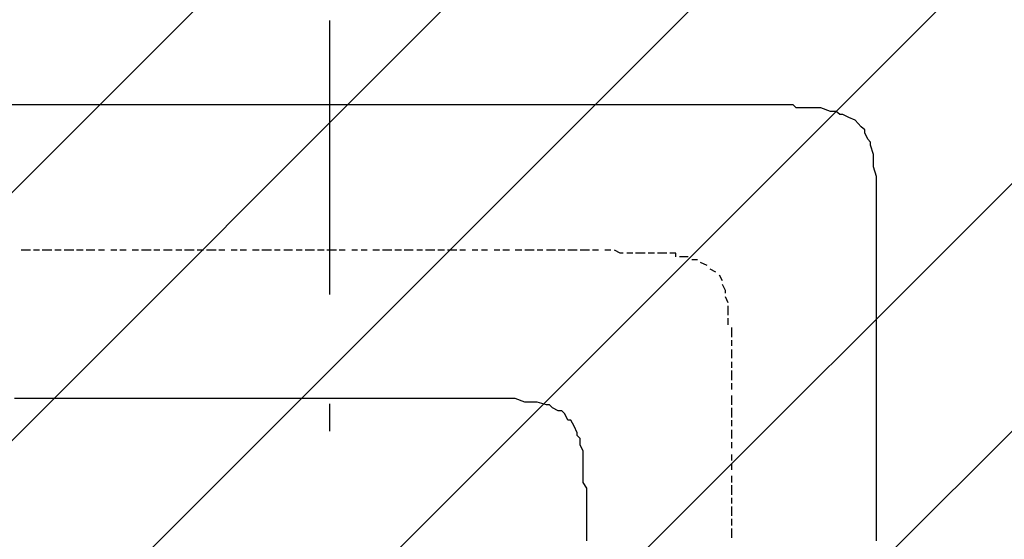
# Model space of a CAD drawing. Extents: x 997 to 109698, y 921 to 94021.
# Tile 569 of 656: x 17061 to 18410, y 57211 to 57922. Entities that reach past the tile are written whole.
import ezdxf

# ---------------------------------------------------------------- set-up
doc = ezdxf.new("R2010")
doc.units = 0
doc.header["$MEASUREMENT"] = 0
doc.layers.add('12', color=7, linetype='CONTINUOUS')
doc.layers.add('28', color=7, linetype='CONTINUOUS')

msp = doc.modelspace()

# ---------------------------------------------------------------- linework, layer by layer
at = {"layer": '12', "color": 5}
for p, q in [((17062.630503, 57805.563401), (17049.630503, 57805.563401)), ((17070.630503, 57805.563401), (17062.630503, 57805.563401)), ((17079.630503, 57805.563401), (17070.630503, 57805.563401)), ((17091.630503, 57805.563401), (17079.630503, 57805.563401)), ((17100.630503, 57805.563401), (17091.630503, 57805.563401)), ((17108.630503, 57805.563401), (17100.630503, 57805.563401)), ((17121.630503, 57805.563401), (17108.630503, 57805.563401)), ((17130.630503, 57805.563401), (17121.630503, 57805.563401)), ((17142.630503, 57805.563401), (17130.630503, 57805.563401)), ((17151.630503, 57805.563401), (17142.630503, 57805.563401)), ((17159.630503, 57805.563401), (17151.630503, 57805.563401)), ((17172.630503, 57805.563401), (17159.630503, 57805.563401)), ((17180.630503, 57805.563401), (17172.630503, 57805.563401)), ((17189.630503, 57805.563401), (17180.630503, 57805.563401)), ((17202.630503, 57805.563401), (17189.630503, 57805.563401)), ((17210.630503, 57805.563401), (17202.630503, 57805.563401)), ((17218.630503, 57805.563401), (17210.630503, 57805.563401)), ((17231.630503, 57805.563401), (17218.630503, 57805.563401)), ((17240.630503, 57805.563401), (17231.630503, 57805.563401)), ((17252.630503, 57805.563401), (17240.630503, 57805.563401)), ((17261.630503, 57805.563401), (17252.630503, 57805.563401)), ((17269.630503, 57805.563401), (17261.630503, 57805.563401)), ((17282.630503, 57805.563401), (17269.630503, 57805.563401)), ((17290.630503, 57805.563401), (17282.630503, 57805.563401)), ((17299.630503, 57805.563401), (17290.630503, 57805.563401)), ((17312.630503, 57805.563401), (17299.630503, 57805.563401)), ((17320.630503, 57805.563401), (17312.630503, 57805.563401)), ((17329.630503, 57805.563401), (17320.630503, 57805.563401)), ((17341.630503, 57805.563401), (17329.630503, 57805.563401)), ((17350.630503, 57805.563401), (17341.630503, 57805.563401)), ((17362.630503, 57805.563401), (17350.630503, 57805.563401)), ((17371.630503, 57805.563401), (17362.630503, 57805.563401)), ((17379.630503, 57805.563401), (17371.630503, 57805.563401)), ((17392.630503, 57805.563401), (17379.630503, 57805.563401)), ((17401.630503, 57805.563401), (17392.630503, 57805.563401)), ((17409.630503, 57805.563401), (17401.630503, 57805.563401)), ((17422.630503, 57805.563401), (17409.630503, 57805.563401)), ((17430.630503, 57805.563401), (17422.630503, 57805.563401)), ((17439.630503, 57805.563401), (17430.630503, 57805.563401)), ((17451.630503, 57805.563401), (17439.630503, 57805.563401)), ((17460.630503, 57805.563401), (17451.630503, 57805.563401)), ((17468.630503, 57805.563401), (17460.630503, 57805.563401)), ((17481.630503, 57805.563401), (17468.630503, 57805.563401)), ((17489.630503, 57805.563401), (17481.630503, 57805.563401)), ((17502.630503, 57805.563401), (17489.630503, 57805.563401)), ((17511.630503, 57805.563401), (17502.630503, 57805.563401)), ((17519.630503, 57805.563401), (17511.630503, 57805.563401)), ((17532.630503, 57805.563401), (17519.630503, 57805.563401)), ((17540.630503, 57805.563401), (17532.630503, 57805.563401)), ((17549.630503, 57805.563401), (17540.630503, 57805.563401)), ((17561.630503, 57805.563401), (17549.630503, 57805.563401)), ((17570.630503, 57805.563401), (17561.630503, 57805.563401)), ((17578.630503, 57805.563401), (17570.630503, 57805.563401)), ((17591.630503, 57805.563401), (17578.630503, 57805.563401)), ((17599.630503, 57805.563401), (17591.630503, 57805.563401)), ((17612.630503, 57805.563401), (17599.630503, 57805.563401)), ((17621.630503, 57805.563401), (17612.630503, 57805.563401)), ((17629.630503, 57805.563401), (17621.630503, 57805.563401)), ((17642.630503, 57805.563401), (17629.630503, 57805.563401)), ((17650.630503, 57805.563401), (17642.630503, 57805.563401)), ((17659.630503, 57805.563401), (17650.630503, 57805.563401)), ((17671.630503, 57805.563401), (17659.630503, 57805.563401)), ((17680.630503, 57805.563401), (17671.630503, 57805.563401)), ((17688.630503, 57805.563401), (17680.630503, 57805.563401)), ((17701.630503, 57805.563401), (17688.630503, 57805.563401)), ((17710.630503, 57805.563401), (17701.630503, 57805.563401)), ((17722.630503, 57805.563401), (17710.630503, 57805.563401)), ((17731.630503, 57805.563401), (17722.630503, 57805.563401)), ((17739.630503, 57805.563401), (17731.630503, 57805.563401)), ((17752.630503, 57805.563401), (17739.630503, 57805.563401)), ((17760.630503, 57805.563401), (17752.630503, 57805.563401)), ((17769.630503, 57805.563401), (17760.630503, 57805.563401)), ((17782.630503, 57805.563401), (17769.630503, 57805.563401)), ((17790.630503, 57805.563401), (17782.630503, 57805.563401)), ((17798.630503, 57805.563401), (17790.630503, 57805.563401)), ((17811.630503, 57805.563401), (17798.630503, 57805.563401)), ((17820.630503, 57805.563401), (17811.630503, 57805.563401)), ((17832.630503, 57805.563401), (17820.630503, 57805.563401)), ((17841.630503, 57805.563401), (17832.630503, 57805.563401)), ((17849.630503, 57805.563401), (17841.630503, 57805.563401)), ((17862.630503, 57805.563401), (17849.630503, 57805.563401)), ((17870.630503, 57805.563401), (17862.630503, 57805.563401)), ((17879.630503, 57805.563401), (17870.630503, 57805.563401)), ((17892.630503, 57805.563401), (17879.630503, 57805.563401)), ((17900.630503, 57805.563401), (17892.630503, 57805.563401)), ((17909.630503, 57805.563401), (17900.630503, 57805.563401)), ((17921.630503, 57805.563401), (17909.630503, 57805.563401)), ((17930.630503, 57805.563401), (17921.630503, 57805.563401)), ((17942.630503, 57805.563401), (17930.630503, 57805.563401)), ((17951.630503, 57805.563401), (17942.630503, 57805.563401)), ((17959.630503, 57805.563401), (17951.630503, 57805.563401)), ((17972.630503, 57805.563401), (17959.630503, 57805.563401)), ((17981.630503, 57805.563401), (17972.630503, 57805.563401)), ((17989.630503, 57805.563401), (17981.630503, 57805.563401)), ((18002.630503, 57805.563401), (17989.630503, 57805.563401)), ((18010.630503, 57805.563401), (18002.630503, 57805.563401)), ((18019.630503, 57805.563401), (18010.630503, 57805.563401)), ((18031.630503, 57805.563401), (18019.630503, 57805.563401)), ((18036.630503, 57805.563401), (18031.630503, 57805.563401)), ((18040.630503, 57805.563401), (18036.630503, 57805.563401)), ((18052.630503, 57805.563401), (18040.630503, 57805.563401)), ((18061.630503, 57805.563401), (18052.630503, 57805.563401)), ((18069.630503, 57805.563401), (18061.630503, 57805.563401)), ((18082.630503, 57805.563401), (18069.630503, 57805.563401)), ((18091.630503, 57805.563401), (18082.630503, 57805.563401)), ((18099.630503, 57805.563401), (18091.630503, 57805.563401)), ((18112.630503, 57805.563401), (18099.630503, 57805.563401)), ((18120.630503, 57805.563401), (18112.630503, 57805.563401)), ((18141.630503, 57801.563401), (18129.630503, 57801.563401)), ((18150.630503, 57801.563401), (18141.630503, 57801.563401)), ((18158.630503, 57801.563401), (18150.630503, 57801.563401)), ((18171.630503, 57796.563401), (18158.630503, 57801.563401)), ((18179.630503, 57796.563401), (18171.630503, 57796.563401)), ((18196.630503, 57788.563401), (18188.630503, 57792.563401)), ((18205.630503, 57784.563401), (18196.630503, 57788.563401)), ((18213.630503, 57775.563401), (18205.630503, 57784.563401)), ((18222.630503, 57758.563401), (18218.630503, 57767.563401)), ((18230.630503, 57737.563401), (18226.630503, 57750.563401)), ((18230.630503, 57729.563401), (18230.630503, 57737.563401)), ((18230.630503, 57720.563401), (18230.630503, 57729.563401)), ((18234.630503, 57707.563401), (18230.630503, 57720.563401)), ((18234.630503, 57699.563401), (18234.630503, 57707.563401)), ((18234.630503, 57691.563401), (18234.630503, 57699.563401)), ((18234.630503, 57678.563401), (18234.630503, 57691.563401)), ((18234.630503, 57669.563401), (18234.630503, 57678.563401)), ((18234.630503, 57661.563401), (18234.630503, 57669.563401)), ((18234.630503, 57648.563401), (18234.630503, 57661.563401)), ((18234.630503, 57640.563401), (18234.630503, 57648.563401)), ((18234.630503, 57627.563401), (18234.630503, 57640.563401)), ((18234.630503, 57619.563401), (18234.630503, 57627.563401)), ((18234.630503, 57610.563401), (18234.630503, 57619.563401)), ((18234.630503, 57606.563401), (18234.630503, 57610.563401)), ((18234.630503, 57597.563401), (18234.630503, 57606.563401)), ((18234.630503, 57585.563401), (18234.630503, 57597.563401)), ((18234.630503, 57576.563401), (18234.630503, 57585.563401)), ((18234.630503, 57568.563401), (18234.630503, 57576.563401)), ((18234.630503, 57555.563401), (18234.630503, 57568.563401)), ((18234.630503, 57547.563401), (18234.630503, 57555.563401)), ((18234.630503, 57534.563401), (18234.630503, 57547.563401)), ((18234.630503, 57525.563401), (18234.630503, 57534.563401)), ((18234.630503, 57517.563401), (18234.630503, 57525.563401)), ((18234.630503, 57504.563401), (18234.630503, 57517.563401)), ((18234.630503, 57496.563401), (18234.630503, 57504.563401)), ((18234.630503, 57487.563401), (18234.630503, 57496.563401)), ((18234.630503, 57475.563401), (18234.630503, 57487.563401)), ((18234.630503, 57466.563401), (18234.630503, 57475.563401)), ((18234.630503, 57458.563401), (18234.630503, 57466.563401)), ((18234.630503, 57445.563401), (18234.630503, 57458.563401)), ((18234.630503, 57437.563401), (18234.630503, 57445.563401)), ((18234.630503, 57424.563401), (18234.630503, 57437.563401)), ((18234.630503, 57415.563401), (18234.630503, 57424.563401)), ((18234.630503, 57407.563401), (18234.630503, 57415.563401)), ((17066.630503, 57403.563401), (17053.630503, 57403.563401)), ((17075.630503, 57403.563401), (17066.630503, 57403.563401)), ((17087.630503, 57403.563401), (17075.630503, 57403.563401)), ((17096.630503, 57403.563401), (17087.630503, 57403.563401)), ((17104.630503, 57403.563401), (17096.630503, 57403.563401)), ((17117.630503, 57403.563401), (17104.630503, 57403.563401)), ((17125.630503, 57403.563401), (17117.630503, 57403.563401)), ((17134.630503, 57403.563401), (17125.630503, 57403.563401)), ((17147.630503, 57403.563401), (17134.630503, 57403.563401)), ((17155.630503, 57403.563401), (17147.630503, 57403.563401)), ((17163.630503, 57403.563401), (17155.630503, 57403.563401)), ((17176.630503, 57403.563401), (17163.630503, 57403.563401)), ((17185.630503, 57403.563401), (17176.630503, 57403.563401)), ((17197.630503, 57403.563401), (17185.630503, 57403.563401)), ((17206.630503, 57403.563401), (17197.630503, 57403.563401)), ((17214.630503, 57403.563401), (17206.630503, 57403.563401)), ((17227.630503, 57403.563401), (17214.630503, 57403.563401)), ((17235.630503, 57403.563401), (17227.630503, 57403.563401)), ((17244.630503, 57403.563401), (17235.630503, 57403.563401)), ((17257.630503, 57403.563401), (17244.630503, 57403.563401)), ((17265.630503, 57403.563401), (17257.630503, 57403.563401)), ((17274.630503, 57403.563401), (17265.630503, 57403.563401)), ((17286.630503, 57403.563401), (17274.630503, 57403.563401)), ((17295.630503, 57403.563401), (17286.630503, 57403.563401)), ((17307.630503, 57403.563401), (17295.630503, 57403.563401)), ((17316.630503, 57403.563401), (17307.630503, 57403.563401)), ((17324.630503, 57403.563401), (17316.630503, 57403.563401)), ((17337.630503, 57403.563401), (17324.630503, 57403.563401)), ((17346.630503, 57403.563401), (17337.630503, 57403.563401)), ((17354.630503, 57403.563401), (17346.630503, 57403.563401)), ((17367.630503, 57403.563401), (17354.630503, 57403.563401)), ((17375.630503, 57403.563401), (17367.630503, 57403.563401)), ((17384.630503, 57403.563401), (17375.630503, 57403.563401)), ((17396.630503, 57403.563401), (17384.630503, 57403.563401)), ((17405.630503, 57403.563401), (17396.630503, 57403.563401)), ((17413.630503, 57403.563401), (17405.630503, 57403.563401)), ((17426.630503, 57403.563401), (17413.630503, 57403.563401)), ((17434.630503, 57403.563401), (17426.630503, 57403.563401)), ((17447.630503, 57403.563401), (17434.630503, 57403.563401)), ((17456.630503, 57403.563401), (17447.630503, 57403.563401)), ((17464.630503, 57403.563401), (17456.630503, 57403.563401)), ((17477.630503, 57403.563401), (17464.630503, 57403.563401)), ((17485.630503, 57403.563401), (17477.630503, 57403.563401)), ((17494.630503, 57403.563401), (17485.630503, 57403.563401)), ((17506.630503, 57403.563401), (17494.630503, 57403.563401)), ((17515.630503, 57403.563401), (17506.630503, 57403.563401)), ((17523.630503, 57403.563401), (17515.630503, 57403.563401)), ((17536.630503, 57403.563401), (17523.630503, 57403.563401)), ((17544.630503, 57403.563401), (17536.630503, 57403.563401)), ((17557.630503, 57403.563401), (17544.630503, 57403.563401)), ((17566.630503, 57403.563401), (17557.630503, 57403.563401)), ((17574.630503, 57403.563401), (17566.630503, 57403.563401)), ((17587.630503, 57403.563401), (17574.630503, 57403.563401)), ((17595.630503, 57403.563401), (17587.630503, 57403.563401)), ((17604.630503, 57403.563401), (17595.630503, 57403.563401)), ((17616.630503, 57403.563401), (17604.630503, 57403.563401)), ((17625.630503, 57403.563401), (17616.630503, 57403.563401)), ((17633.630503, 57403.563401), (17625.630503, 57403.563401)), ((17642.630503, 57403.563401), (17633.630503, 57403.563401)), ((17650.630503, 57403.563401), (17642.630503, 57403.563401)), ((17659.630503, 57403.563401), (17650.630503, 57403.563401)), ((17671.630503, 57403.563401), (17659.630503, 57403.563401)), ((17680.630503, 57403.563401), (17671.630503, 57403.563401)), ((17688.630503, 57403.563401), (17680.630503, 57403.563401)), ((17701.630503, 57403.563401), (17688.630503, 57403.563401)), ((17710.630503, 57403.563401), (17701.630503, 57403.563401)), ((17722.630503, 57403.563401), (17710.630503, 57403.563401)), ((17731.630503, 57403.563401), (17722.630503, 57403.563401)), ((17739.630503, 57403.563401), (17731.630503, 57403.563401)), ((17752.630503, 57398.563401), (17739.630503, 57403.563401)), ((17760.630503, 57398.563401), (17752.630503, 57398.563401)), ((17769.630503, 57398.563401), (17760.630503, 57398.563401)), ((17782.630503, 57394.563401), (17769.630503, 57398.563401)), ((18234.630503, 57394.563401), (18234.630503, 57407.563401)), ((17798.630503, 57386.563401), (17790.630503, 57390.563401)), ((17811.630503, 57373.563401), (17807.630503, 57382.563401)), ((18234.630503, 57386.563401), (18234.630503, 57394.563401)), ((18234.630503, 57377.563401), (18234.630503, 57386.563401)), ((18234.630503, 57365.563401), (18234.630503, 57377.563401)), ((17824.630503, 57356.563401), (17820.630503, 57365.563401)), ((18234.630503, 57356.563401), (18234.630503, 57365.563401)), ((18234.630503, 57348.563401), (18234.630503, 57356.563401)), ((17828.630503, 57339.563401), (17828.630503, 57348.563401)), ((18234.630503, 57335.563401), (18234.630503, 57348.563401)), ((17832.630503, 57331.563401), (17828.630503, 57339.563401)), ((17832.630503, 57318.563401), (17832.630503, 57331.563401)), ((18234.630503, 57326.563401), (18234.630503, 57335.563401)), ((17832.630503, 57310.563401), (17832.630503, 57318.563401)), ((18234.630503, 57318.563401), (18234.630503, 57326.563401)), ((18234.630503, 57305.563401), (18234.630503, 57318.563401)), ((17832.630503, 57297.563401), (17832.630503, 57310.563401)), ((18234.630503, 57297.563401), (18234.630503, 57305.563401)), ((17832.630503, 57288.563401), (17832.630503, 57297.563401)), ((17837.630503, 57280.563401), (17832.630503, 57288.563401)), ((18234.630503, 57284.563401), (18234.630503, 57297.563401)), ((17837.630503, 57267.563401), (17837.630503, 57280.563401)), ((18234.630503, 57276.563401), (18234.630503, 57284.563401)), ((18234.630503, 57267.563401), (18234.630503, 57276.563401)), ((17837.630503, 57259.563401), (17837.630503, 57267.563401)), ((18234.630503, 57255.563401), (18234.630503, 57267.563401)), ((17837.630503, 57250.563401), (17837.630503, 57259.563401)), ((17837.630503, 57238.563401), (17837.630503, 57250.563401)), ((18234.630503, 57246.563401), (18234.630503, 57255.563401)), ((17837.630503, 57229.563401), (17837.630503, 57238.563401)), ((18234.630503, 57238.563401), (18234.630503, 57246.563401)), ((18234.630503, 57225.563401), (18234.630503, 57238.563401)), ((17837.630503, 57221.563401), (17837.630503, 57229.563401)), ((17837.630503, 57208.563401), (17837.630503, 57221.563401)), ((18234.630503, 57216.563401), (18234.630503, 57225.563401)), ((18234.630503, 57208.563401), (18234.630503, 57216.563401))]:
    msp.add_line(p, q, dxfattribs=at)
at = {"layer": '12', "color": 1}
for p, q in [((17075.630503, 57606.563401), (17062.630503, 57606.563401)), ((17087.630503, 57606.563401), (17079.630503, 57606.563401)), ((17104.630503, 57606.563401), (17091.630503, 57606.563401)), ((17117.630503, 57606.563401), (17108.630503, 57606.563401)), ((17134.630503, 57606.563401), (17121.630503, 57606.563401)), ((17147.630503, 57606.563401), (17138.630503, 57606.563401)), ((17163.630503, 57606.563401), (17151.630503, 57606.563401)), ((17176.630503, 57606.563401), (17168.630503, 57606.563401)), ((17193.630503, 57606.563401), (17185.630503, 57606.563401)), ((17206.630503, 57606.563401), (17197.630503, 57606.563401)), ((17223.630503, 57606.563401), (17214.630503, 57606.563401)), ((17240.630503, 57606.563401), (17227.630503, 57606.563401)), ((17252.630503, 57606.563401), (17244.630503, 57606.563401)), ((17269.630503, 57606.563401), (17257.630503, 57606.563401)), ((17282.630503, 57606.563401), (17274.630503, 57606.563401)), ((17299.630503, 57606.563401), (17286.630503, 57606.563401)), ((17312.630503, 57606.563401), (17303.630503, 57606.563401)), ((17329.630503, 57606.563401), (17316.630503, 57606.563401)), ((17341.630503, 57606.563401), (17333.630503, 57606.563401)), ((17358.630503, 57606.563401), (17350.630503, 57606.563401)), ((17371.630503, 57606.563401), (17362.630503, 57606.563401)), ((17388.630503, 57606.563401), (17379.630503, 57606.563401)), ((17405.630503, 57606.563401), (17392.630503, 57606.563401)), ((17417.630503, 57606.563401), (17409.630503, 57606.563401)), ((17434.630503, 57606.563401), (17422.630503, 57606.563401)), ((17447.630503, 57606.563401), (17439.630503, 57606.563401)), ((17464.630503, 57606.563401), (17451.630503, 57606.563401)), ((17477.630503, 57606.563401), (17468.630503, 57606.563401)), ((17494.630503, 57606.563401), (17481.630503, 57606.563401)), ((17506.630503, 57606.563401), (17498.630503, 57606.563401)), ((17523.630503, 57606.563401), (17515.630503, 57606.563401)), ((17536.630503, 57606.563401), (17528.630503, 57606.563401)), ((17553.630503, 57606.563401), (17544.630503, 57606.563401)), ((17570.630503, 57606.563401), (17557.630503, 57606.563401)), ((17583.630503, 57606.563401), (17574.630503, 57606.563401)), ((17599.630503, 57606.563401), (17587.630503, 57606.563401)), ((17612.630503, 57606.563401), (17604.630503, 57606.563401)), ((17629.630503, 57606.563401), (17616.630503, 57606.563401)), ((17642.630503, 57606.563401), (17633.630503, 57606.563401)), ((17659.630503, 57606.563401), (17646.630503, 57606.563401)), ((17671.630503, 57606.563401), (17663.630503, 57606.563401)), ((17688.630503, 57606.563401), (17680.630503, 57606.563401)), ((17701.630503, 57606.563401), (17693.630503, 57606.563401)), ((17718.630503, 57606.563401), (17710.630503, 57606.563401)), ((17731.630503, 57606.563401), (17722.630503, 57606.563401)), ((17748.630503, 57606.563401), (17739.630503, 57606.563401)), ((17765.630503, 57606.563401), (17752.630503, 57606.563401)), ((17777.630503, 57606.563401), (17769.630503, 57606.563401)), ((17794.630503, 57606.563401), (17782.630503, 57606.563401)), ((17807.630503, 57606.563401), (17798.630503, 57606.563401)), ((17824.630503, 57606.563401), (17811.630503, 57606.563401)), ((17837.630503, 57606.563401), (17828.630503, 57606.563401)), ((17841.630503, 57606.563401), (17837.630503, 57606.563401)), ((17853.630503, 57606.563401), (17845.630503, 57606.563401)), ((17870.630503, 57606.563401), (17862.630503, 57606.563401)), ((17900.630503, 57602.563401), (17892.630503, 57602.563401)), ((17917.630503, 57602.563401), (17904.630503, 57602.563401)), ((17930.630503, 57602.563401), (17921.630503, 57602.563401)), ((17947.630503, 57602.563401), (17934.630503, 57602.563401)), ((17976.630503, 57597.563401), (17964.630503, 57597.563401)), ((17989.630503, 57593.563401), (17981.630503, 57593.563401)), ((18002.630503, 57585.563401), (17993.630503, 57589.563401)), ((18014.630503, 57576.563401), (18006.630503, 57580.563401)), ((18023.630503, 57564.563401), (18019.630503, 57572.563401)), ((18031.630503, 57534.563401), (18027.630503, 57542.563401)), ((18031.630503, 57517.563401), (18031.630503, 57530.563401)), ((18031.630503, 57504.563401), (18031.630503, 57513.563401)), ((18036.630503, 57487.563401), (18036.630503, 57500.563401)), ((18036.630503, 57475.563401), (18036.630503, 57483.563401)), ((18036.630503, 57458.563401), (18036.630503, 57470.563401)), ((18036.630503, 57445.563401), (18036.630503, 57453.563401)), ((18036.630503, 57428.563401), (18036.630503, 57441.563401)), ((18036.630503, 57415.563401), (18036.630503, 57424.563401)), ((18036.630503, 57403.563401), (18036.630503, 57407.563401)), ((18036.630503, 57394.563401), (18036.630503, 57403.563401)), ((18036.630503, 57377.563401), (18036.630503, 57390.563401)), ((18036.630503, 57365.563401), (18036.630503, 57373.563401)), ((18036.630503, 57348.563401), (18036.630503, 57360.563401)), ((18036.630503, 57335.563401), (18036.630503, 57343.563401)), ((18036.630503, 57318.563401), (18036.630503, 57326.563401)), ((18036.630503, 57305.563401), (18036.630503, 57314.563401)), ((18036.630503, 57288.563401), (18036.630503, 57297.563401)), ((18036.630503, 57271.563401), (18036.630503, 57284.563401)), ((18036.630503, 57259.563401), (18036.630503, 57267.563401)), ((18036.630503, 57242.563401), (18036.630503, 57255.563401)), ((18036.630503, 57229.563401), (18036.630503, 57238.563401)), ((18036.630503, 57212.563401), (18036.630503, 57225.563401))]:
    msp.add_line(p, q, dxfattribs=at)
at = {"layer": '12', "color": 5}
for points in [[(18129.630503, 57801.563401), (18124.630503, 57801.563401), (18120.630503, 57805.563401)], [(18188.630503, 57792.563401), (18184.630503, 57792.563401), (18179.630503, 57796.563401)], [(18218.630503, 57767.563401), (18218.630503, 57771.563401), (18213.630503, 57775.563401)], [(18226.630503, 57750.563401), (18226.630503, 57754.563401), (18222.630503, 57758.563401)], [(17790.630503, 57390.563401), (17786.630503, 57394.563401), (17782.630503, 57394.563401)], [(17807.630503, 57382.563401), (17803.630503, 57386.563401), (17798.630503, 57386.563401)], [(17820.630503, 57365.563401), (17815.630503, 57373.563401), (17811.630503, 57373.563401)], [(17828.630503, 57348.563401), (17824.630503, 57352.563401), (17824.630503, 57356.563401)]]:
    msp.add_lwpolyline(points, dxfattribs=at)
at = {"layer": '12', "color": 1}
for points in [[(17887.630503, 57602.563401), (17883.630503, 57602.563401), (17875.630503, 57606.563401)], [(17959.630503, 57597.563401), (17959.630503, 57602.563401), (17951.630503, 57602.563401)], [(18027.630503, 57547.563401), (18027.630503, 57551.563401), (18023.630503, 57559.563401)]]:
    msp.add_lwpolyline(points, dxfattribs=at)
at = {"layer": '28', "color": 2}
for p, q in [((18050.642589, 58685.955237), (6572.636205, 47207.948854)), ((18390.053844, 58685.955237), (6572.636205, 46868.537599)), ((18729.465099, 58685.955237), (6572.636205, 46529.126344)), ((19068.876354, 58685.955237), (6572.636205, 46189.715089)), ((19408.287609, 58685.955237), (6572.636205, 45850.303834)), ((19747.698864, 58685.955237), (6572.636205, 45510.892579))]:
    msp.add_line(p, q, dxfattribs=at)
at = {"layer": '28', "color": 4}
msp.add_line((17485.630503, 57546.063401), (17485.630503, 57921.063401), dxfattribs=at)
at = {"layer": '28', "color": 4, "linetype": 'Continuous'}
msp.add_line((17485.630503, 57358.563401), (17485.630503, 57396.063401), dxfattribs=at)

doc.saveas('drawing.dxf')
